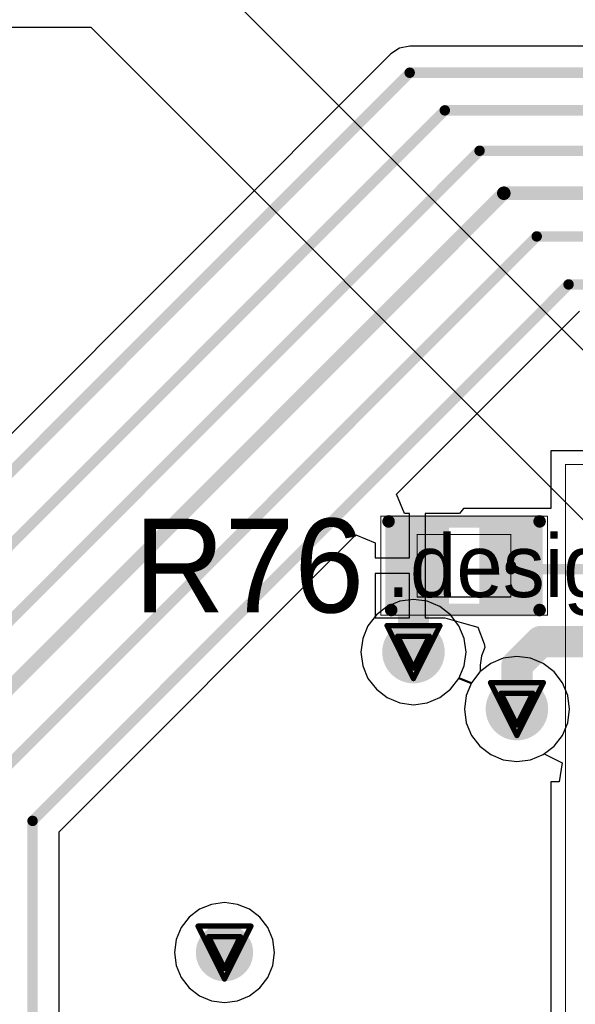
# Model space of a CAD drawing. Header units: millimetres. Extents: x 138 to 555, y 26 to 334.
# Tile 617 of 656: x 329.24 to 334.58, y 233.91 to 243.36. Entities that reach past the tile are written whole.
import ezdxf

# ---------------------------------------------------------------- set-up
doc = ezdxf.new("R2010")
doc.units = ezdxf.units.MM
for name, color, linetype in [('BottomLayer', 5, 'Continuous'), ('DrillDrawing', 1, 'Continuous'), ('Mechanical20', 56, 'Continuous'), ('Mechanical27', 56, 'Continuous'), ('MidLayer1', 16, 'Continuous'), ('MidLayer2', 76, 'Continuous'), ('MidLayer3', 90, 'Continuous'), ('MidLayer4', 156, 'Continuous'), ('MultiLayer', 9, 'Continuous'), ('TopLayer', 1, 'Continuous'), ('TopOverlay', 2, 'Continuous'), ('TopPaste', 8, 'Continuous'), ('TopSolder', 216, 'Continuous'), ('ViaHoleLayer', 16, 'Continuous')]:
    doc.layers.add(name, color=color, linetype=linetype)

# ---------------------------------------------------------------- blocks, each defined once
blk = doc.blocks.new('CON_MICTOR_TYCO_2_5767004_2_536')
at = {"layer": 'Mechanical20', "const_width": 0.01}
for points in [[(-6.1, -4.325), (-6.1, -3.655)], [(6.1, -4.325), (-6.1, -4.325)]]:
    blk.add_lwpolyline(points, dxfattribs=at)
at = {"layer": 'Mechanical20', "const_width": 0.005}
blk.add_lwpolyline([(-6.1025, -4.325, 1), (-6.0975, -4.325, 1)], format="xyb", close=True, dxfattribs=at)
blk.add_lwpolyline([(-6.1025, -4.325, 1), (-6.0975, -4.325, 1)], format="xyb", close=True, dxfattribs=at)
blk = doc.blocks.new('R0402_710')
at = {"layer": 'Mechanical20', "const_width": 0.01}
for points in [[(-0.8, 0.475), (-0.8, -0.475)], [(0.8, 0.475), (-0.8, 0.475)], [(0.8, 0.475), (0.8, -0.475)], [(0.8, -0.475), (-0.8, -0.475)]]:
    blk.add_lwpolyline(points, dxfattribs=at)
at = {"layer": 'Mechanical20', "const_width": 0.005}
for points in [[(-0.8025, 0.475, 1), (-0.7975, 0.475, 1)], [(-0.8025, 0.475, 1), (-0.7975, 0.475, 1)], [(0.7975, 0.475, 1), (0.8025, 0.475, 1)], [(0.7975, 0.475, 1), (0.8025, 0.475, 1)], [(-0.8025, -0.475, 1), (-0.7975, -0.475, 1)], [(-0.8025, -0.475, 1), (-0.7975, -0.475, 1)], [(0.7975, -0.475, 1), (0.8025, -0.475, 1)], [(0.7975, -0.475, 1), (0.8025, -0.475, 1)]]:
    blk.add_lwpolyline(points, format="xyb", close=True, dxfattribs=at)
at = {"layer": 'Mechanical27', "const_width": 0.01}
for points in [[(-0.45, 0.3), (-0.45, -0.3)], [(0.45, 0.3), (-0.45, 0.3)], [(0.45, 0.3), (0.45, -0.3)], [(0.45, -0.3), (-0.45, -0.3)]]:
    blk.add_lwpolyline(points, dxfattribs=at)
at = {"layer": 'Mechanical27', "const_width": 0.005}
for points in [[(-0.4525, 0.3, 1), (-0.4475, 0.3, 1)], [(-0.4525, 0.3, 1), (-0.4475, 0.3, 1)], [(0.4475, 0.3, 1), (0.4525, 0.3, 1)], [(0.4475, 0.3, 1), (0.4525, 0.3, 1)], [(-0.4525, -0.3, 1), (-0.4475, -0.3, 1)], [(-0.4525, -0.3, 1), (-0.4475, -0.3, 1)], [(0.4475, -0.3, 1), (0.4525, -0.3, 1)], [(0.4475, -0.3, 1), (0.4525, -0.3, 1)]]:
    blk.add_lwpolyline(points, format="xyb", close=True, dxfattribs=at)
at = {"layer": 'TopLayer'}
for points in [[(-0.195, -0.35), (-0.195, 0.35), (-0.705, -0.35), (-0.705, 0.35)], [(0.705, -0.35), (0.705, 0.35), (0.195, -0.35), (0.195, 0.35)]]:
    blk.add_solid(points, dxfattribs=at)
at = {"layer": 'TopOverlay', "const_width": 0.12}
for points in [[(0.7, 0.425), (-0.725, 0.425)], [(0.725, -0.425), (-0.725, -0.425)]]:
    blk.add_lwpolyline(points, dxfattribs=at)
at = {"layer": 'TopOverlay', "const_width": 0.06}
for points in [[(-0.755, 0.425, 1), (-0.695, 0.425, 1)], [(0.67, 0.425, 1), (0.73, 0.425, 1)], [(-0.755, -0.425, 1), (-0.695, -0.425, 1)], [(0.695, -0.425, 1), (0.755, -0.425, 1)]]:
    blk.add_lwpolyline(points, format="xyb", close=True, dxfattribs=at)
at = {"layer": 'TopPaste'}
for points in [[(-0.195, -0.35), (-0.195, 0.35), (-0.705, -0.35), (-0.705, 0.35)], [(0.705, -0.35), (0.705, 0.35), (0.195, -0.35), (0.195, 0.35)]]:
    blk.add_solid(points, dxfattribs=at)
at = {"layer": 'TopSolder'}
for points in [[(-0.145, -0.4), (-0.145, 0.4), (-0.755, -0.4), (-0.755, 0.4)], [(0.755, -0.4), (0.755, 0.4), (0.145, -0.4), (0.145, 0.4)]]:
    blk.add_solid(points, dxfattribs=at)

msp = doc.modelspace()

# ---------------------------------------------------------------- linework, layer by layer
at = {"layer": 'BottomLayer'}
for p, q in [((334.0154, 237.2501), (333.8849, 237.2329)), ((334.146, 237.2329), (334.0154, 237.2501)), ((333.7633, 237.1825), (333.6588, 237.1023)), ((333.8849, 237.2329), (333.7633, 237.1825)), ((334.2676, 237.1825), (334.146, 237.2329)), ((334.372, 237.1023), (334.2676, 237.1825)), ((333.6588, 237.1023), (333.5787, 236.9979)), ((334.4522, 236.9979), (334.372, 237.1023)), ((333.5787, 236.9979), (333.5283, 236.8763)), ((334.5026, 236.8763), (334.4522, 236.9979)), ((333.5283, 236.8763), (333.5111, 236.7457)), ((334.5198, 236.7457), (334.5026, 236.8763)), ((333.5111, 236.7457), (333.5283, 236.6152)), ((334.5026, 236.6152), (334.5198, 236.7457)), ((333.5283, 236.6152), (333.5787, 236.4936)), ((334.4522, 236.4936), (334.5026, 236.6152)), ((333.5787, 236.4936), (333.6588, 236.3891)), ((334.372, 236.3891), (334.4522, 236.4936)), ((333.6588, 236.3891), (333.7633, 236.309)), ((333.7633, 236.309), (333.8849, 236.2586)), ((334.146, 236.2586), (334.2676, 236.309)), ((334.2676, 236.309), (334.372, 236.3891)), ((333.8849, 236.2586), (334.0154, 236.2414)), ((334.0154, 236.2414), (334.146, 236.2586))]:
    msp.add_line(p, q, dxfattribs=at)
for points, const_width in [([(332.8723, 237.2924, 1), (333.1723, 237.2924, 1)], 0.3), ([(333.8654, 236.7457, 1), (334.1654, 236.7457, 1)], 0.3), ([(331.0703, 234.4101, 1), (331.3453, 234.4101, 1)], 0.275)]:
    msp.add_lwpolyline(points, format="xyb", close=True, dxfattribs=dict(at, const_width=const_width))
at = {"layer": 'DrillDrawing', "const_width": 0.0508}
for points in [[(332.7683, 237.5464), (333.2763, 237.5464)], [(332.7683, 237.5464), (333.0223, 237.0384)], [(333.0223, 237.0384), (333.2763, 237.5464)], [(332.8699, 237.4448), (333.1747, 237.4448)], [(332.8699, 237.4448), (333.0223, 237.14)], [(333.0223, 237.14), (333.1747, 237.4448)], [(333.7614, 236.9997), (334.2694, 236.9997)], [(333.7614, 236.9997), (334.0154, 236.4917)], [(334.0154, 236.4917), (334.2694, 236.9997)], [(333.863, 236.8981), (334.1678, 236.8981)], [(333.863, 236.8981), (334.0154, 236.5933)], [(334.0154, 236.5933), (334.1678, 236.8981)], [(330.9538, 234.6641), (331.4618, 234.6641)], [(330.9538, 234.6641), (331.2078, 234.1561)], [(331.2078, 234.1561), (331.4618, 234.6641)], [(331.0554, 234.5625), (331.3602, 234.5625)], [(331.0554, 234.5625), (331.2078, 234.2577)], [(331.2078, 234.2577), (331.3602, 234.5625)]]:
    msp.add_lwpolyline(points, dxfattribs=at)
at = {"layer": 'DrillDrawing', "const_width": 0.0254}
for points in [[(332.7556, 237.5464, 1), (332.781, 237.5464, 1)], [(332.7556, 237.5464, 1), (332.781, 237.5464, 1)], [(333.2636, 237.5464, 1), (333.289, 237.5464, 1)], [(333.2636, 237.5464, 1), (333.289, 237.5464, 1)], [(332.8572, 237.4448, 1), (332.8826, 237.4448, 1)], [(332.8572, 237.4448, 1), (332.8826, 237.4448, 1)], [(333.162, 237.4448, 1), (333.1874, 237.4448, 1)], [(333.162, 237.4448, 1), (333.1874, 237.4448, 1)], [(333.0096, 237.14, 1), (333.035, 237.14, 1)], [(333.0096, 237.14, 1), (333.035, 237.14, 1)], [(333.0096, 237.0384, 1), (333.035, 237.0384, 1)], [(333.0096, 237.0384, 1), (333.035, 237.0384, 1)], [(333.7487, 236.9997, 1), (333.7741, 236.9997, 1)], [(333.7487, 236.9997, 1), (333.7741, 236.9997, 1)], [(334.2567, 236.9997, 1), (334.2821, 236.9997, 1)], [(334.2567, 236.9997, 1), (334.2821, 236.9997, 1)], [(333.8503, 236.8981, 1), (333.8757, 236.8981, 1)], [(333.8503, 236.8981, 1), (333.8757, 236.8981, 1)], [(334.1551, 236.8981, 1), (334.1805, 236.8981, 1)], [(334.1551, 236.8981, 1), (334.1805, 236.8981, 1)], [(334.0027, 236.5933, 1), (334.0281, 236.5933, 1)], [(334.0027, 236.5933, 1), (334.0281, 236.5933, 1)], [(334.0027, 236.4917, 1), (334.0281, 236.4917, 1)], [(334.0027, 236.4917, 1), (334.0281, 236.4917, 1)], [(330.9411, 234.6641, 1), (330.9665, 234.6641, 1)], [(330.9411, 234.6641, 1), (330.9665, 234.6641, 1)], [(331.4491, 234.6641, 1), (331.4745, 234.6641, 1)], [(331.4491, 234.6641, 1), (331.4745, 234.6641, 1)], [(331.0427, 234.5625, 1), (331.0681, 234.5625, 1)], [(331.0427, 234.5625, 1), (331.0681, 234.5625, 1)], [(331.3475, 234.5625, 1), (331.3729, 234.5625, 1)], [(331.3475, 234.5625, 1), (331.3729, 234.5625, 1)], [(331.1951, 234.2577, 1), (331.2205, 234.2577, 1)], [(331.1951, 234.2577, 1), (331.2205, 234.2577, 1)], [(331.1951, 234.1561, 1), (331.2205, 234.1561, 1)], [(331.1951, 234.1561, 1), (331.2205, 234.1561, 1)]]:
    msp.add_lwpolyline(points, format="xyb", close=True, dxfattribs=at)
at = {"layer": 'MidLayer1'}
for p, q in [((335.9832, 238.8557), (325.1161, 249.7228)), ((305.1476, 243.2853), (329.9259, 243.2853)), ((329.9259, 243.2853), (334.8747, 238.3364)), ((332.7702, 237.7292), (332.6657, 237.649)), ((332.8918, 237.7795), (332.7702, 237.7292)), ((333.0223, 237.7967), (332.8918, 237.7795)), ((333.1529, 237.7795), (333.0223, 237.7967)), ((333.2745, 237.7292), (333.1529, 237.7795)), ((333.3789, 237.649), (333.2745, 237.7292)), ((332.6657, 237.649), (332.5856, 237.5446)), ((333.4591, 237.5446), (333.3789, 237.649)), ((332.5856, 237.5446), (332.5352, 237.4229)), ((333.5095, 237.4229), (333.4591, 237.5446)), ((332.5352, 237.4229), (332.518, 237.2924)), ((333.5267, 237.2924), (333.5095, 237.4229)), ((332.518, 237.2924), (332.5352, 237.1619)), ((333.5095, 237.1619), (333.5267, 237.2924)), ((332.5352, 237.1619), (332.5856, 237.0403)), ((333.4591, 237.0403), (333.5095, 237.1619)), ((332.5856, 237.0403), (332.6657, 236.9358)), ((333.3789, 236.9358), (333.4591, 237.0403)), ((332.6657, 236.9358), (332.7702, 236.8557)), ((333.2745, 236.8557), (333.3789, 236.9358)), ((332.7702, 236.8557), (332.8918, 236.8053)), ((332.8918, 236.8053), (333.0223, 236.7881)), ((333.0223, 236.7881), (333.1529, 236.8053)), ((333.1529, 236.8053), (333.2745, 236.8557)), ((331.2078, 234.8892), (331.0838, 234.8728)), ((331.3318, 234.8728), (331.2078, 234.8892)), ((330.9682, 234.825), (330.869, 234.7488)), ((331.0838, 234.8728), (330.9682, 234.825)), ((331.4473, 234.825), (331.3318, 234.8728)), ((331.5466, 234.7488), (331.4473, 234.825)), ((330.869, 234.7488), (330.7929, 234.6496)), ((331.6227, 234.6496), (331.5466, 234.7488)), ((330.7929, 234.6496), (330.745, 234.5341)), ((331.6706, 234.5341), (331.6227, 234.6496)), ((330.745, 234.5341), (330.7287, 234.4101)), ((331.6869, 234.4101), (331.6706, 234.5341)), ((330.7287, 234.4101), (330.745, 234.2861)), ((331.6706, 234.2861), (331.6869, 234.4101)), ((330.745, 234.2861), (330.7929, 234.1705)), ((331.6227, 234.1705), (331.6706, 234.2861)), ((330.7929, 234.1705), (330.869, 234.0713)), ((331.5466, 234.0713), (331.6227, 234.1705)), ((330.869, 234.0713), (330.9682, 233.9952)), ((331.4473, 233.9952), (331.5466, 234.0713)), ((330.9682, 233.9952), (331.0838, 233.9473)), ((331.0838, 233.9473), (331.2078, 233.931)), ((331.2078, 233.931), (331.3318, 233.9473)), ((331.3318, 233.9473), (331.4473, 233.9952))]:
    msp.add_line(p, q, dxfattribs=at)
for points, const_width in [([(332.8723, 237.2924, 1), (333.1723, 237.2924, 1)], 0.3), ([(333.8654, 236.7457, 1), (334.1654, 236.7457, 1)], 0.3), ([(331.0703, 234.4101, 1), (331.3453, 234.4101, 1)], 0.275)]:
    msp.add_lwpolyline(points, format="xyb", close=True, dxfattribs=dict(at, const_width=const_width))
at = {"layer": 'MidLayer2'}
for p, q in [((334.0154, 237.2501), (333.8849, 237.2329)), ((334.146, 237.2329), (334.0154, 237.2501)), ((333.7633, 237.1825), (333.6588, 237.1023)), ((333.8849, 237.2329), (333.7633, 237.1825)), ((334.2676, 237.1825), (334.146, 237.2329)), ((334.372, 237.1023), (334.2676, 237.1825)), ((333.6588, 237.1023), (333.5787, 236.9979)), ((334.4522, 236.9979), (334.372, 237.1023)), ((333.5787, 236.9979), (333.5283, 236.8763)), ((334.5026, 236.8763), (334.4522, 236.9979)), ((333.5283, 236.8763), (333.5111, 236.7457)), ((334.5198, 236.7457), (334.5026, 236.8763)), ((333.5111, 236.7457), (333.5283, 236.6152)), ((334.5026, 236.6152), (334.5198, 236.7457)), ((333.5283, 236.6152), (333.5787, 236.4936)), ((334.4522, 236.4936), (334.5026, 236.6152)), ((333.5787, 236.4936), (333.6588, 236.3891)), ((334.372, 236.3891), (334.4522, 236.4936)), ((333.6588, 236.3891), (333.7633, 236.309)), ((333.7633, 236.309), (333.8849, 236.2586)), ((334.146, 236.2586), (334.2676, 236.309)), ((334.2676, 236.309), (334.372, 236.3891)), ((333.8849, 236.2586), (334.0154, 236.2414)), ((334.0154, 236.2414), (334.146, 236.2586))]:
    msp.add_line(p, q, dxfattribs=at)
for points, const_width in [([(332.8723, 237.2924, 1), (333.1723, 237.2924, 1)], 0.3), ([(333.8654, 236.7457, 1), (334.1654, 236.7457, 1)], 0.3), ([(331.0703, 234.4101, 1), (331.3453, 234.4101, 1)], 0.275)]:
    msp.add_lwpolyline(points, format="xyb", close=True, dxfattribs=dict(at, const_width=const_width))
at = {"layer": 'MidLayer3'}
for p, q in [((334.0154, 237.2501), (333.8849, 237.2329)), ((334.146, 237.2329), (334.0154, 237.2501)), ((333.7633, 237.1825), (333.6588, 237.1023)), ((333.8849, 237.2329), (333.7633, 237.1825)), ((334.2676, 237.1825), (334.146, 237.2329)), ((334.372, 237.1023), (334.2676, 237.1825)), ((333.6588, 237.1023), (333.5787, 236.9979)), ((334.4522, 236.9979), (334.372, 237.1023)), ((333.5787, 236.9979), (333.5283, 236.8763)), ((334.5026, 236.8763), (334.4522, 236.9979)), ((333.5283, 236.8763), (333.5111, 236.7457)), ((334.5198, 236.7457), (334.5026, 236.8763)), ((333.5111, 236.7457), (333.5283, 236.6152)), ((334.5026, 236.6152), (334.5198, 236.7457)), ((333.5283, 236.6152), (333.5787, 236.4936)), ((334.4522, 236.4936), (334.5026, 236.6152)), ((333.5787, 236.4936), (333.6588, 236.3891)), ((334.372, 236.3891), (334.4522, 236.4936)), ((333.6588, 236.3891), (333.7633, 236.309)), ((333.7633, 236.309), (333.8849, 236.2586)), ((334.146, 236.2586), (334.2676, 236.309)), ((334.2676, 236.309), (334.372, 236.3891)), ((333.8849, 236.2586), (334.0154, 236.2414)), ((334.0154, 236.2414), (334.146, 236.2586))]:
    msp.add_line(p, q, dxfattribs=at)
for points, const_width in [([(332.8723, 237.2924, 1), (333.1723, 237.2924, 1)], 0.3), ([(333.8654, 236.7457, 1), (334.1654, 236.7457, 1)], 0.3), ([(331.0703, 234.4101, 1), (331.3453, 234.4101, 1)], 0.275)]:
    msp.add_lwpolyline(points, format="xyb", close=True, dxfattribs=dict(at, const_width=const_width))
at = {"layer": 'MidLayer4'}
for p, q in [((332.7702, 237.7292), (332.6657, 237.649)), ((332.8918, 237.7795), (332.7702, 237.7292)), ((333.0223, 237.7967), (332.8918, 237.7795)), ((333.1529, 237.7795), (333.0223, 237.7967)), ((333.2745, 237.7292), (333.1529, 237.7795)), ((333.3789, 237.649), (333.2745, 237.7292)), ((332.6657, 237.649), (332.5856, 237.5446)), ((333.4591, 237.5446), (333.3789, 237.649)), ((332.5856, 237.5446), (332.5352, 237.4229)), ((333.5095, 237.4229), (333.4591, 237.5446)), ((332.5352, 237.4229), (332.518, 237.2924)), ((333.5267, 237.2924), (333.5095, 237.4229)), ((332.518, 237.2924), (332.5352, 237.1619)), ((333.5095, 237.1619), (333.5267, 237.2924)), ((334.0154, 237.2501), (333.8849, 237.2329)), ((334.146, 237.2329), (334.0154, 237.2501)), ((332.5352, 237.1619), (332.5856, 237.0403)), ((333.4619, 237.047), (333.5095, 237.1619)), ((333.7633, 237.1825), (333.6588, 237.1023)), ((333.8849, 237.2329), (333.7633, 237.1825)), ((334.2676, 237.1825), (334.146, 237.2329)), ((334.372, 237.1023), (334.2676, 237.1825)), ((333.6588, 237.1023), (333.5787, 236.9979)), ((334.4522, 236.9979), (334.372, 237.1023)), ((332.5856, 237.0403), (332.6657, 236.9358)), ((333.3789, 236.9358), (333.4591, 237.0403)), ((333.4591, 237.0403), (333.5759, 236.9911)), ((333.5787, 236.9979), (333.4619, 237.047)), ((333.5759, 236.9911), (333.5283, 236.8763)), ((334.5026, 236.8763), (334.4522, 236.9979)), ((332.6657, 236.9358), (332.7702, 236.8557)), ((333.2745, 236.8557), (333.3789, 236.9358)), ((333.5283, 236.8763), (333.5111, 236.7457)), ((334.5198, 236.7457), (334.5026, 236.8763)), ((332.7702, 236.8557), (332.8918, 236.8053)), ((332.8918, 236.8053), (333.0223, 236.7881)), ((333.0223, 236.7881), (333.1529, 236.8053)), ((333.1529, 236.8053), (333.2745, 236.8557)), ((333.5111, 236.7457), (333.5283, 236.6152)), ((334.5026, 236.6152), (334.5198, 236.7457)), ((333.5283, 236.6152), (333.5787, 236.4936)), ((334.4522, 236.4936), (334.5026, 236.6152)), ((333.5787, 236.4936), (333.6588, 236.3891)), ((334.372, 236.3891), (334.4522, 236.4936)), ((333.6588, 236.3891), (333.7633, 236.309)), ((333.7633, 236.309), (333.8849, 236.2586)), ((334.146, 236.2586), (334.2676, 236.309)), ((334.2676, 236.309), (334.372, 236.3891)), ((333.8849, 236.2586), (334.0154, 236.2414)), ((334.0154, 236.2414), (334.146, 236.2586)), ((331.2078, 234.8892), (331.0838, 234.8728)), ((331.3318, 234.8728), (331.2078, 234.8892)), ((330.9682, 234.825), (330.869, 234.7488)), ((331.0838, 234.8728), (330.9682, 234.825)), ((331.4473, 234.825), (331.3318, 234.8728)), ((331.5466, 234.7488), (331.4473, 234.825)), ((330.869, 234.7488), (330.7929, 234.6496)), ((331.6227, 234.6496), (331.5466, 234.7488)), ((330.7929, 234.6496), (330.745, 234.5341)), ((331.6706, 234.5341), (331.6227, 234.6496)), ((330.745, 234.5341), (330.7287, 234.4101)), ((331.6869, 234.4101), (331.6706, 234.5341)), ((330.7287, 234.4101), (330.745, 234.2861)), ((331.6706, 234.2861), (331.6869, 234.4101)), ((330.745, 234.2861), (330.7929, 234.1705)), ((331.6227, 234.1705), (331.6706, 234.2861)), ((330.7929, 234.1705), (330.869, 234.0713)), ((331.5466, 234.0713), (331.6227, 234.1705)), ((330.869, 234.0713), (330.9682, 233.9952)), ((331.4473, 233.9952), (331.5466, 234.0713)), ((330.9682, 233.9952), (331.0838, 233.9473)), ((331.0838, 233.9473), (331.2078, 233.931)), ((331.2078, 233.931), (331.3318, 233.9473)), ((331.3318, 233.9473), (331.4473, 233.9952))]:
    msp.add_line(p, q, dxfattribs=at)
for points, const_width in [([(332.8723, 237.2924, 1), (333.1723, 237.2924, 1)], 0.3), ([(333.8654, 236.7457, 1), (334.1654, 236.7457, 1)], 0.3), ([(333.9371, 236.7424, 1), (334.0871, 236.7424, 1)], 0.15), ([(333.9404, 236.7457, 1), (334.0904, 236.7457, 1)], 0.15), ([(331.0703, 234.4101, 1), (331.3453, 234.4101, 1)], 0.275)]:
    msp.add_lwpolyline(points, format="xyb", close=True, dxfattribs=dict(at, const_width=const_width))
at = {"layer": 'MidLayer4', "const_width": 0.3}
msp.add_lwpolyline([(334.0121, 236.7424), (334.0154, 236.7457)], dxfattribs=at)
at = {"layer": 'MultiLayer'}
for points, const_width in [([(332.8723, 237.2924, 1), (333.1723, 237.2924, 1)], 0.3), ([(333.8654, 236.7457, 1), (334.1654, 236.7457, 1)], 0.3), ([(331.0703, 234.4101, 1), (331.3453, 234.4101, 1)], 0.275)]:
    msp.add_lwpolyline(points, format="xyb", close=True, dxfattribs=dict(at, const_width=const_width))
at = {"layer": 'TopLayer'}
for p, q in [((332.9858, 243.105), (332.8882, 243.0856)), ((339.6734, 243.105), (332.9858, 243.105)), ((332.8056, 243.0303), (327.1004, 237.3251)), ((332.8882, 243.0856), (332.8056, 243.0303)), ((332.8584, 238.8057), (334.617, 240.5642)), ((336.2107, 239.2225), (334.3407, 239.2225)), ((334.3407, 239.2225), (334.3407, 238.6709)), ((332.9349, 238.6209), (332.8584, 238.8057)), ((333.5032, 238.6709), (333.4632, 238.6209)), ((334.3407, 238.6709), (333.5032, 238.6709)), ((333.5032, 238.6709), (333.5032, 238.6709)), ((332.9832, 238.6209), (332.9349, 238.6209)), ((332.9832, 238.1959), (332.9832, 238.6209)), ((333.4632, 238.6209), (333.1332, 238.6209)), ((333.1332, 238.6209), (333.1332, 238.1209)), ((329.6203, 235.5676), (332.4684, 238.4157)), ((332.4684, 238.4157), (332.6532, 238.3391)), ((332.6532, 238.3391), (332.6532, 238.1959)), ((332.6532, 238.1959), (332.9832, 238.1959)), ((333.1332, 238.1209), (333.1332, 237.6209)), ((332.9832, 238.0459), (332.6532, 238.0459)), ((332.6532, 238.0459), (332.6532, 237.6209)), ((332.9832, 237.6209), (332.9832, 238.0459)), ((332.6532, 237.6209), (332.9832, 237.6209)), ((333.1332, 237.6209), (333.3239, 237.6209)), ((333.3239, 237.6209), (333.5032, 237.5709)), ((333.5032, 237.5709), (333.5032, 237.5709)), ((333.5032, 237.5709), (333.6414, 237.5321)), ((333.6414, 237.5321), (333.6993, 237.3712)), ((333.6993, 237.3712), (333.7078, 237.3376)), ((333.6745, 237.257), (333.6624, 237.1657)), ((333.7078, 237.3376), (333.6745, 237.257)), ((333.6624, 237.1657), (333.6624, 237.1656)), ((333.6624, 237.1656), (333.6624, 237.1051)), ((333.6588, 237.1023), (333.5787, 236.9979)), ((333.6624, 237.1051), (333.6588, 237.1023)), ((333.5787, 236.9979), (333.5283, 236.8763)), ((333.5283, 236.8763), (333.5111, 236.7457)), ((333.5111, 236.7457), (333.5283, 236.6152)), ((333.5283, 236.6152), (333.5787, 236.4936)), ((333.5787, 236.4936), (333.6588, 236.3891)), ((333.6588, 236.3891), (333.7633, 236.309)), ((333.7633, 236.309), (333.8849, 236.2586)), ((334.146, 236.2586), (334.2676, 236.309)), ((334.2676, 236.309), (334.2773, 236.3165)), ((334.2773, 236.3165), (334.4491, 236.2314)), ((333.8849, 236.2586), (334.0154, 236.2414)), ((334.0154, 236.2414), (334.146, 236.2586)), ((334.4491, 236.2314), (334.4215, 236.0475)), ((334.4215, 236.0475), (334.3407, 236.0475)), ((334.3407, 236.0475), (334.3407, 235.0175)), ((329.6203, 217.435), (329.6203, 235.5676)), ((334.3407, 235.0175), (334.3407, 234.3825)), ((334.3407, 234.3825), (334.3407, 233.7475))]:
    msp.add_line(p, q, dxfattribs=at)
for points, const_width in [([(327.2806, 237.1449), (332.9858, 242.8501)], 0.1), ([(332.9858, 242.8501), (339.6734, 242.8501)], 0.1), ([(327.7066, 236.8726), (333.3228, 242.4888)], 0.1), ([(333.3228, 242.4888), (339.6247, 242.4888)], 0.1), ([(328.0245, 236.469), (333.6567, 242.1012)], 0.1), ([(333.6567, 242.1012), (339.615, 242.1012)], 0.1), ([(328.475, 236.2794), (333.8895, 241.6939)], 0.13), ([(333.8895, 241.6939), (339.4406, 241.6939)], 0.13), ([(328.9282, 236.0025), (334.2056, 241.2798)], 0.1), ([(334.2056, 241.2798), (339.2831, 241.2798)], 0.1), ([(329.3654, 235.6732), (334.5114, 240.8191)], 0.1), ([(334.5114, 240.8191), (339.1282, 240.8191)], 0.1), ([(333.0223, 238.085), (333.0582, 238.1209)], 0.3), ([(333.0223, 237.2924), (333.0223, 238.085)], 0.3), ([(333.9582, 238.0874), (333.9582, 238.1209)], 0.1), ([(333.9582, 238.0874), (335.2608, 238.0874)], 0.1), ([(334.0154, 237.1657), (334.243, 237.3932)], 0.3), ([(334.243, 237.3932), (335.3006, 237.3932)], 0.3), ([(334.0154, 236.7457), (334.0154, 237.1657)], 0.3), ([(329.3654, 217.435), (329.3654, 235.6732)], 0.1)]:
    msp.add_lwpolyline(points, dxfattribs=dict(at, const_width=const_width))
for points, const_width in [([(332.9608, 242.8501, 1), (333.0108, 242.8501, 1)], 0.05), ([(332.9608, 242.8501, 1), (333.0108, 242.8501, 1)], 0.05), ([(333.2978, 242.4888, 1), (333.3478, 242.4888, 1)], 0.05), ([(333.2978, 242.4888, 1), (333.3478, 242.4888, 1)], 0.05), ([(333.6317, 242.1012, 1), (333.6817, 242.1012, 1)], 0.05), ([(333.6317, 242.1012, 1), (333.6817, 242.1012, 1)], 0.05), ([(333.857, 241.6939, 1), (333.922, 241.6939, 1)], 0.065), ([(333.857, 241.6939, 1), (333.922, 241.6939, 1)], 0.065), ([(334.1806, 241.2798, 1), (334.2306, 241.2798, 1)], 0.05), ([(334.1806, 241.2798, 1), (334.2306, 241.2798, 1)], 0.05), ([(334.4864, 240.8191, 1), (334.5364, 240.8191, 1)], 0.05), ([(334.4864, 240.8191, 1), (334.5364, 240.8191, 1)], 0.05), ([(332.9473, 238.085, 1), (333.0973, 238.085, 1)], 0.15), ([(332.9473, 238.085, 1), (333.0973, 238.085, 1)], 0.15), ([(332.9832, 238.1209, 1), (333.1332, 238.1209, 1)], 0.15), ([(333.9332, 238.1209, 1), (333.9832, 238.1209, 1)], 0.05), ([(333.9332, 238.0874, 1), (333.9832, 238.0874, 1)], 0.05), ([(333.9332, 238.0874, 1), (333.9832, 238.0874, 1)], 0.05), ([(332.8723, 237.2924, 1), (333.1723, 237.2924, 1)], 0.3), ([(334.168, 237.3932, 1), (334.318, 237.3932, 1)], 0.15), ([(334.168, 237.3932, 1), (334.318, 237.3932, 1)], 0.15), ([(332.9473, 237.2924, 1), (333.0973, 237.2924, 1)], 0.15), ([(333.9404, 237.1657, 1), (334.0904, 237.1657, 1)], 0.15), ([(333.9404, 237.1657, 1), (334.0904, 237.1657, 1)], 0.15), ([(333.8654, 236.7457, 1), (334.1654, 236.7457, 1)], 0.3), ([(333.9404, 236.7457, 1), (334.0904, 236.7457, 1)], 0.15), ([(329.3404, 235.6732, 1), (329.3904, 235.6732, 1)], 0.05), ([(329.3404, 235.6732, 1), (329.3904, 235.6732, 1)], 0.05), ([(331.0703, 234.4101, 1), (331.3453, 234.4101, 1)], 0.275)]:
    msp.add_lwpolyline(points, format="xyb", close=True, dxfattribs=dict(at, const_width=const_width))
at = {"layer": 'ViaHoleLayer', "const_width": 0.15}
for points in [[(332.9473, 237.2924, 1), (333.0973, 237.2924, 1)], [(333.9404, 236.7457, 1), (334.0904, 236.7457, 1)], [(331.1328, 234.4101, 1), (331.2828, 234.4101, 1)]]:
    msp.add_lwpolyline(points, format="xyb", close=True, dxfattribs=at)

# ---------------------------------------------------------------- block references
for name, p, rotation in [('CON_MICTOR_TYCO_2_5767004_2_536', (338.8057, 232.9925), 270), ('R0402_710', (333.5082, 238.1209), 180)]:
    msp.add_blockref(name, p, dxfattribs=dict(rotation=rotation))

# ---------------------------------------------------------------- texts
at = {"layer": 'Mechanical27'}
msp.add_text('.designator', height=0.599999, dxfattribs=at).set_placement((332.7654, 237.8202))
at = {"layer": 'TopOverlay'}
msp.add_text('R76', height=0.9, dxfattribs=at).set_placement((330.3404, 237.6723))

doc.saveas('drawing.dxf')
